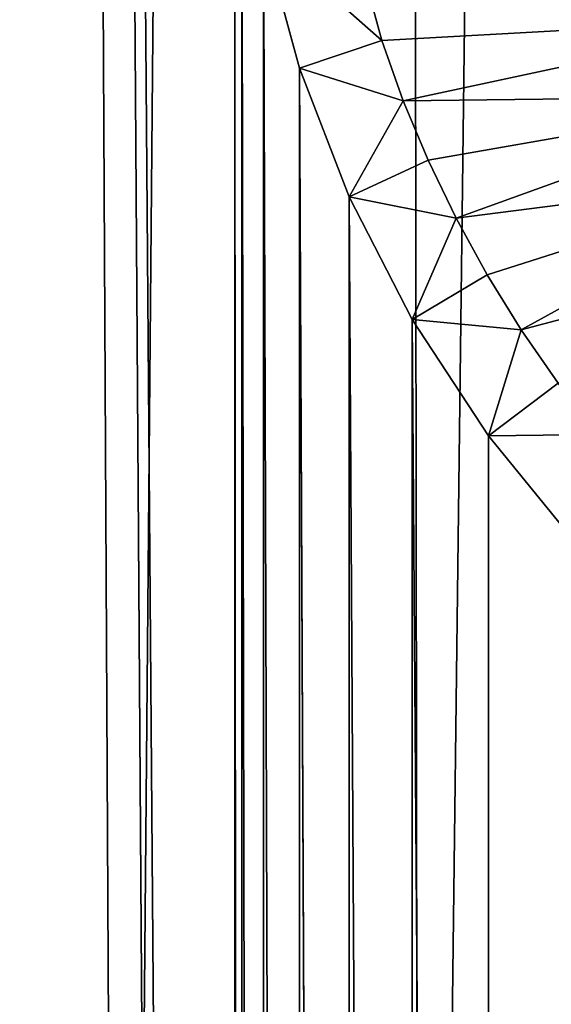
# Model space of a CAD drawing. Header units: metres. Extents: x -24 to 72, y -247 to 22.
# Tile 276 of 573: x -5 to -3.31, y -188.64 to -185.49. Entities that reach past the tile are written whole.
import ezdxf

# ---------------------------------------------------------------- set-up
doc = ezdxf.new("R2010")
doc.units = ezdxf.units.M
doc.layers.add('solid_509589_MEDIA_SW0001', color=7, linetype='CONTINUOUS')

msp = doc.modelspace()

# ---------------------------------------------------------------- linework, layer by layer
at = {"layer": 'solid_509589_MEDIA_SW0001'}
for points in [[(-4.677875, -196.994614, 278.516663), (-5.638014, -197.226624, 278.778961), (-5.153417, -103.104164, 276.999481)], [(-4.677875, -196.994614, 278.516663), (-5.153417, -103.104164, 276.999481), (-3.858824, -103.109459, 276.696533)], [(-3.724119, -196.808136, 278.305603), (-4.677875, -196.994614, 278.516663), (-3.858824, -103.109459, 276.696533)], [(-3.724119, -196.808136, 278.305603), (-3.858824, -103.109459, 276.696533), (-2.562704, -103.113213, 276.481201)], [(-2.778035, -196.665543, 278.143921), (-3.724119, -196.808136, 278.305603), (-2.562704, -103.113213, 276.481201)], [(-5.328222, -234.871155, 309.950439), (-4.852002, -152.861771, 308.521423), (-5.565951, -153.316559, 308.525574)], [(-5.328222, -234.871155, 309.950439), (-4.303972, -235.255737, 309.962128), (-4.852002, -152.861771, 308.521423)], [(-4.316981, -222.250931, 309.735077), (-4.852002, -152.861771, 308.521423), (-4.303972, -235.255737, 309.962128)], [(-4.316837, -184.356705, 309.073639), (-4.852002, -152.861771, 308.521423), (-4.316981, -222.250931, 309.735077)], [(-4.316837, -184.356705, 309.073639), (-4.316981, -222.250931, 309.735077), (-4.293894, -221.81459, 309.72757)], [(-4.293775, -184.792953, 309.08136), (-4.316837, -184.356705, 309.073639), (-4.293894, -221.81459, 309.72757)], [(-4.293775, -184.792953, 309.08136), (-4.293894, -221.81459, 309.72757), (-4.224971, -221.382645, 309.720306)], [(-4.224804, -185.225204, 309.089203), (-4.293775, -184.792953, 309.08136), (-4.224971, -221.382645, 309.720306)], [(-3.848055, -185.559387, 309.109406), (-3.954626, -185.165283, 309.102081), (-4.224804, -185.225204, 309.089203)], [(-2.544082, -185.487549, 309.209961), (-3.954626, -185.165283, 309.102081), (-3.848055, -185.559387, 309.109406)], [(-4.224804, -185.225204, 309.089203), (-4.224971, -221.382645, 309.720306), (-4.110691, -220.959564, 309.713409)], [(-4.110562, -185.648148, 309.097046), (-4.224804, -185.225204, 309.089203), (-4.110691, -220.959564, 309.713409)], [(-3.848055, -185.559387, 309.109406), (-4.224804, -185.225204, 309.089203), (-4.110562, -185.648148, 309.097046)], [(-2.544082, -185.487549, 309.209961), (-3.848055, -185.559387, 309.109406), (-3.77912, -185.752258, 309.113068)], [(-2.544082, -185.487549, 309.209961), (-3.77912, -185.752258, 309.113068), (-2.532283, -185.737274, 309.207489)], [(-3.77912, -185.752258, 309.113068), (-3.848055, -185.559387, 309.109406), (-4.110562, -185.648148, 309.097046)], [(-4.110562, -185.648148, 309.097046), (-4.110691, -220.959564, 309.713409), (-3.952045, -220.549454, 309.706909)], [(-3.951855, -186.058334, 309.104858), (-4.110562, -185.648148, 309.097046), (-3.952045, -220.549454, 309.706909)], [(-3.77912, -185.752258, 309.113068), (-4.110562, -185.648148, 309.097046), (-3.951855, -186.058334, 309.104858)], [(-3.700001, -185.941528, 309.116669), (-3.77912, -185.752258, 309.113068), (-3.951855, -186.058334, 309.104858)], [(-2.532283, -185.737274, 309.207489), (-3.77912, -185.752258, 309.113068), (-3.700001, -185.941528, 309.116669)], [(-2.532283, -185.737274, 309.207489), (-3.700001, -185.941528, 309.116669), (-3.610899, -186.126709, 309.12027)], [(-2.532283, -185.737274, 309.207489), (-3.610899, -186.126709, 309.12027), (-2.496032, -185.984634, 309.205078)], [(-3.610899, -186.126709, 309.12027), (-3.700001, -185.941528, 309.116669), (-3.951855, -186.058334, 309.104858)], [(-2.496032, -185.984634, 309.205078), (-3.610899, -186.126709, 309.12027), (-3.51196, -186.307266, 309.123779)], [(-2.496032, -185.984634, 309.205078), (-3.51196, -186.307266, 309.123779), (-3.403359, -186.482849, 309.127258)], [(-2.496032, -185.984634, 309.205078), (-3.403359, -186.482849, 309.127258), (-2.43568, -186.227234, 309.202667)], [(-3.951855, -186.058334, 309.104858), (-3.952045, -220.549454, 309.706909), (-3.750504, -220.157059, 309.700836)], [(-3.75037, -186.450638, 309.112488), (-3.951855, -186.058334, 309.104858), (-3.750504, -220.157059, 309.700836)], [(-3.610899, -186.126709, 309.12027), (-3.951855, -186.058334, 309.104858), (-3.75037, -186.450638, 309.112488)], [(-3.51196, -186.307266, 309.123779), (-3.610899, -186.126709, 309.12027), (-3.75037, -186.450638, 309.112488)], [(-2.43568, -186.227234, 309.202667), (-3.403359, -186.482849, 309.127258), (-3.285412, -186.652985, 309.130646)], [(-3.403359, -186.482849, 309.127258), (-3.51196, -186.307266, 309.123779), (-3.75037, -186.450638, 309.112488)], [(-3.75037, -186.450638, 309.112488), (-3.750504, -220.157059, 309.700836), (-3.507799, -219.786255, 309.695221)], [(-3.507771, -186.821228, 309.119812), (-3.75037, -186.450638, 309.112488), (-3.507799, -219.786255, 309.695221)], [(-3.403359, -186.482849, 309.127258), (-3.75037, -186.450638, 309.112488), (-3.507771, -186.821228, 309.119812)], [(-3.285412, -186.652985, 309.130646), (-3.403359, -186.482849, 309.127258), (-3.507771, -186.821228, 309.119812)], [(-3.158348, -186.817078, 309.133942), (-3.285412, -186.652985, 309.130646), (-3.507771, -186.821228, 309.119812)], [(-3.226469, -187.165894, 309.12677), (-3.507771, -186.821228, 309.119812), (-3.507799, -219.786255, 309.695221)], [(-3.158348, -186.817078, 309.133942), (-3.507771, -186.821228, 309.119812), (-3.226469, -187.165894, 309.12677)], [(-3.226469, -187.165894, 309.12677), (-3.507799, -219.786255, 309.695221), (-3.226468, -219.441589, 309.690155)]]:
    msp.add_3dface(points, dxfattribs=at)

doc.saveas('drawing.dxf')
